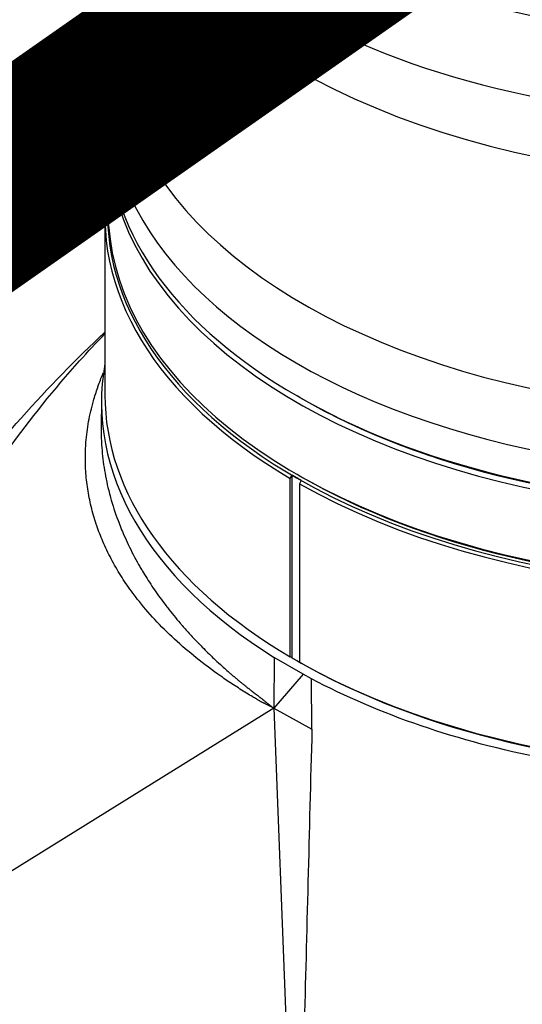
# Model space of a CAD drawing. Header units: millimetres. Extents: x 0 to 7374, y 0 to 4200.
# Tile 646 of 656: x 4693 to 4731, y 3562 to 3637. Entities that reach past the tile are written whole.
import ezdxf

# ---------------------------------------------------------------- set-up
doc = ezdxf.new("R2010")
doc.units = ezdxf.units.MM
doc.header["$LTSCALE"] = 0.2
doc.layers.add('01_Object Line', color=4, linetype='Continuous')
doc.layers.add('14_Mark', color=7, linetype='Continuous', true_color=0xe03c31)

# ---------------------------------------------------------------- blocks, each defined once
blk = doc.blocks.new('A$C90bc888d')
for p, q in [((196.952, 1817.298), (188.705, 1812.536)), ((188.705, 1812.536), (194.818, 1809.27)), ((196.376, 1809.003), (196.376, 1811.476)), ((196.376, 1808.513), (196.376, 1803.043)), ((196.126, 1802.634), (196.126, 1789.08)), ((195.866, 1788.685), (195.843, 1786.575)), ((210.94, 1788.876), (210.728, 1788.999)), ((210.199, 1782.733), (210.339, 1782.975)), ((210.199, 1769.179), (210.199, 1782.733)), ((210.339, 1769.099), (210.339, 1782.975)), ((210.94, 1782.916), (210.728, 1783.038)), ((211.046, 1782.567), (210.906, 1782.325)), ((210.906, 1782.325), (210.906, 1768.771)), ((208.981, 1769.129), (208.952, 1765.275)), ((211.196, 1767.85), (208.981, 1769.129)), ((210.339, 1769.099), (210.199, 1769.179)), ((210.906, 1768.771), (211.046, 1768.691)), ((211.196, 1767.85), (208.952, 1765.275)), ((211.825, 1767.505), (211.196, 1767.85)), ((211.853, 1763.684), (211.825, 1767.505)), ((208.952, 1765.275), (173.938, 1743.519)), ((208.952, 1765.275), (210.728, 1719.76)), ((208.952, 1765.275), (211.853, 1763.684))]:
    blk.add_line(p, q)
for centre, major_axis, ratio, start_param, end_param in [((245.376, 1845.092), (-50, 0), 0.57735, 5.497787, 10.210176), ((245.376, 1838.968), (50, 0), 0.57735, 3.141593, 6.283185), ((245.376, 1833.808), (-48.975, 0), 0.57735, 0.237759, 2.903833), ((245.376, 1815.708), (-48.317, 0), 0.57735, 6.092297, 9.615666), ((245.376, 1811.476), (-49, 0), 0.57735, 0, 3.141593), ((194.818, 1768.882), (24.733, 42.838), 0.57735, 0.785399, 0.795387), ((194.818, 1809.331), (-0.25, -0.433), 0.57735, 0.663484, 2.201549), ((194.818, 1768.882), (24.733, 42.838), 0.57735, 0.775409, 0.785397), ((245.376, 1808.513), (-49, 0), 0.57735, 6.274527, 8.629176), ((245.376, 1809.003), (49, 0), 0.57735, 3.141593, 6.283185), ((196.232, 1808.514), (-0.25, -0.433), 0.57735, 5.502851, 7.487828), ((196.586, 1767.933), (-24.375, -42.219), 0.57735, 3.933072, 6.283185), ((198.707, 1766.708), (24.375, 42.219), 0.57735, 0.855263, 2.32542), ((245.376, 1802.634), (-49.25, 0), 0.57735, 6.182384, 7.058431), ((245.376, 1802.634), (49.25, 0), 0.57735, 3.937143, 6.383987), ((245.376, 1802.798), (-49.05, 0), 0.57735, 6.238029, 7.068583), ((245.376, 1802.798), (49.05, 0), 0.57735, 3.926991, 6.328342), ((245.376, 1803.043), (-49, 0), 0.57735, 0, 2.34599), ((245.376, 1788.509), (-49.511, 0), 0.57735, 6.180393, 7.028178), ((245.376, 1789.08), (-49.25, 0), 0.57735, 0, 0.775246), ((245.376, 1789.08), (49.25, 0), 0.57735, 3.937143, 6.283185), ((245.376, 1808.758), (48.7, 0), 0.57735, 3.926991, 5.497787), ((245.376, 1808.758), (-48.7, 0), 0.57735, 0.785398, 2.348006), ((208.607, 1760.993), (21.75, 37.672), 0.57735, 1.256636, 1.256642), ((210.693, 1742.72), (24.527, -42.482), 0.57735, 2.356195, 2.366388), ((210.693, 1742.72), (24.527, -42.482), 0.57735, 2.346001, 2.356194), ((245.376, 1802.798), (48.7, 0), 0.57735, 3.926991, 5.489599), ((245.359, 1783.695), (-49.453, 4.239), 0.603596, 0.341183, 0.392394), ((210.693, 1808.945), (-24.527, 42.482), 0.57735, 2.346001, 2.356194), ((210.693, 1808.945), (-24.527, 42.482), 0.57735, 2.356195, 2.366388), ((245.376, 1788.917), (49.05, 0), 0.57735, 3.927082, 5.497787)]:
    blk.add_ellipse(centre, major_axis=major_axis, ratio=ratio, start_param=start_param, end_param=end_param)
for points, knots in [([(197.937, 1821.001), (197.736, 1820.401), (197.553, 1819.792), (197.224, 1818.557), (197.078, 1817.931), (196.826, 1816.665), (196.719, 1816.025), (196.549, 1814.736), (196.484, 1814.087), (196.398, 1812.784), (196.376, 1812.13), (196.376, 1811.476)], [2.1653066, 2.1653066, 2.1653066, 2.1653066, 2.2034842, 2.2034842, 2.2416618, 2.2416618, 2.2798393, 2.2798393, 2.3180169, 2.3180169, 2.3561945, 2.3561945, 2.3561945, 2.3561945]), ([(195.879, 1808.308), (195.643, 1808.434), (195.408, 1808.56), (194.938, 1808.813), (194.703, 1808.94), (194.469, 1809.066)], [-0.2000617, -0.2000617, -0.2000617, -0.2000617, -0.1000307, -0.1000307, -0.000001, -0.000001, -0.000001, -0.000001]), ([(195.167, 1809.47), (195.404, 1809.344), (195.641, 1809.219), (196.044, 1809.005), (196.211, 1808.916), (196.377, 1808.828)], [0.000001, 0.000001, 0.000001, 0.000001, 0.1000307, 0.1000307, 0.1705539, 0.1705539, 0.1705539, 0.1705539]), ([(161.267, 1749.583), (161.453, 1754.981), (162.537, 1760.807), (166.347, 1772.52), (168.995, 1778.29), (175.397, 1788.927), (179.046, 1793.736), (186.035, 1801.056), (189.203, 1803.811), (193.584, 1806.891), (194.731, 1807.632), (195.879, 1808.308)], [0.000001, 0.000001, 0.000001, 0.000001, 1.945677, 1.945677, 3.843262, 3.843262, 5.660406, 5.660406, 7.035769, 7.035769, 7.520212, 7.520212, 7.520212, 7.520212]), ([(164.252, 1748.04), (164.557, 1748.04), (164.83, 1748.134), (165.814, 1748.688), (166.529, 1749.659), (168.838, 1753.757), (170.687, 1758.146), (176.335, 1768.84), (179.524, 1774.102), (186.889, 1784.212), (190.985, 1788.953), (195.577, 1793.334), (195.851, 1793.592), (196.126, 1793.848)], [-8.94703, -8.94703, -8.94703, -8.94703, -8.612825, -8.612825, -7.578889, -7.578889, -5.56052, -5.56052, -3.724621, -3.724621, -1.874152, -1.874152, -1.756743, -1.756743, -1.756743, -1.756743]), ([(173.938, 1743.519), (173.946, 1748.786), (174.854, 1754.531), (178.324, 1766.161), (180.828, 1771.956), (186.919, 1782.602), (190.388, 1787.42), (194.832, 1792.366), (195.475, 1793.055), (196.126, 1793.727)], [0, 0, 0, 0, 1.933492, 1.933492, 3.830961, 3.830961, 5.611423, 5.611423, 5.908063, 5.908063, 5.908063, 5.908063]), ([(195.598, 1789.703), (195.615, 1789.75), (195.632, 1789.797), (195.649, 1789.845), (195.764, 1790.159), (195.888, 1790.473), (196.022, 1790.786)], [0.31431493, 0.31431493, 0.31431493, 0.31431493, 0.31595825, 0.31595825, 0.31595825, 0.3268777, 0.3268777, 0.3268777, 0.3268777]), ([(197.339, 1775.344), (197.074, 1775.766), (196.827, 1776.194), (196.599, 1776.626), (196.372, 1777.057), (196.163, 1777.493), (195.974, 1777.933), (195.803, 1778.332), (195.648, 1778.735), (195.509, 1779.14), (195.495, 1779.179), (195.482, 1779.219), (195.468, 1779.259), (195.32, 1779.702), (195.191, 1780.148), (195.082, 1780.597), (194.974, 1781.044), (194.885, 1781.494), (194.816, 1781.945), (194.748, 1782.395), (194.699, 1782.846), (194.67, 1783.298), (194.657, 1783.503), (194.648, 1783.709), (194.643, 1783.915), (194.639, 1784.104), (194.638, 1784.293), (194.641, 1784.483), (194.645, 1784.815), (194.66, 1785.147), (194.686, 1785.48), (194.728, 1786.004), (194.795, 1786.528), (194.89, 1787.052), (194.984, 1787.575), (195.105, 1788.098), (195.253, 1788.619), (195.35, 1788.963), (195.459, 1789.307), (195.579, 1789.649), (195.585, 1789.667), (195.592, 1789.685), (195.598, 1789.703)], [0.1464651, 0.1464651, 0.1464651, 0.1464651, 0.1623285, 0.1623285, 0.1623285, 0.1781548, 0.1781548, 0.1781548, 0.1925257, 0.1925257, 0.1925257, 0.1939324, 0.1939324, 0.1939324, 0.2096337, 0.2096337, 0.2096337, 0.2252871, 0.2252871, 0.2252871, 0.2408745, 0.2408745, 0.2408745, 0.2479503, 0.2479503, 0.2479503, 0.2544659, 0.2544659, 0.2544659, 0.2658726, 0.2658726, 0.2658726, 0.2838489, 0.2838489, 0.2838489, 0.3018277, 0.3018277, 0.3018277, 0.3136971, 0.3136971, 0.3136971, 0.3143149, 0.3143149, 0.3143149, 0.3143149]), ([(195.843, 1786.575), (195.839, 1786.146), (195.849, 1785.717), (195.91, 1784.711), (195.972, 1784.135), (196.15, 1782.978), (196.267, 1782.397), (196.456, 1781.64), (196.502, 1781.464), (196.712, 1780.705), (196.902, 1780.122), (197.26, 1779.165), (197.411, 1778.791), (197.678, 1778.178), (197.787, 1777.94), (197.901, 1777.702)], [0.75466173, 0.75466173, 0.75466173, 0.75466173, 0.76887034, 0.76887034, 0.78778256, 0.78778256, 0.80675969, 0.80675969, 0.8125, 0.8125, 0.83152246, 0.83152246, 0.84375, 0.84375, 0.85156557, 0.85156557, 0.85156557, 0.85156557]), ([(198.686, 1776.197), (198.743, 1776.096), (198.801, 1775.996), (198.859, 1775.898), (198.917, 1775.797), (198.976, 1775.698), (199.034, 1775.602), (199.04, 1775.591), (199.047, 1775.581), (199.053, 1775.57), (199.288, 1775.182), (199.536, 1774.793), (199.8, 1774.403), (200.062, 1774.016), (200.339, 1773.628), (200.631, 1773.24), (200.719, 1773.123), (200.808, 1773.006), (200.899, 1772.889), (201.198, 1772.503), (201.511, 1772.118), (201.841, 1771.732), (201.894, 1771.669), (201.948, 1771.607), (202.003, 1771.544), (202.197, 1771.32), (202.397, 1771.096), (202.602, 1770.872), (202.704, 1770.76), (202.808, 1770.649), (202.913, 1770.537), (202.943, 1770.505), (202.976, 1770.47), (203.009, 1770.435), (203.042, 1770.4), (203.076, 1770.365), (203.108, 1770.332), (203.143, 1770.295), (203.177, 1770.26), (203.206, 1770.229), (203.215, 1770.22), (203.224, 1770.211), (203.232, 1770.202), (203.357, 1770.073), (203.49, 1769.938), (203.63, 1769.797), (203.768, 1769.658), (203.914, 1769.514), (204.068, 1769.365), (204.172, 1769.265), (204.279, 1769.162), (204.39, 1769.056), (204.55, 1768.905), (204.718, 1768.749), (204.894, 1768.588), (204.962, 1768.526), (205.032, 1768.463), (205.102, 1768.399), (205.229, 1768.285), (205.36, 1768.169), (205.495, 1768.051), (205.562, 1767.992), (205.631, 1767.932), (205.7, 1767.872), (205.735, 1767.842), (205.77, 1767.812), (205.805, 1767.782), (205.82, 1767.769), (205.838, 1767.753), (205.856, 1767.738), (205.876, 1767.721), (205.895, 1767.705), (205.906, 1767.696), (205.909, 1767.693), (205.911, 1767.692), (205.912, 1767.69), (205.946, 1767.662), (205.987, 1767.627), (206.036, 1767.585), (206.086, 1767.543), (206.144, 1767.495), (206.209, 1767.44), (206.275, 1767.385), (206.349, 1767.323), (206.431, 1767.256), (206.488, 1767.209), (206.547, 1767.161), (206.61, 1767.11), (206.668, 1767.062), (206.729, 1767.012), (206.795, 1766.96), (206.858, 1766.909), (206.924, 1766.856), (206.996, 1766.799), (207.063, 1766.746), (207.134, 1766.689), (207.211, 1766.63), (207.267, 1766.585), (207.326, 1766.539), (207.389, 1766.491), (207.432, 1766.457), (207.473, 1766.426), (207.512, 1766.395), (207.553, 1766.364), (207.592, 1766.334), (207.629, 1766.306), (207.646, 1766.292), (207.663, 1766.279), (207.68, 1766.267), (207.716, 1766.239), (207.75, 1766.213), (207.783, 1766.188), (207.789, 1766.183), (207.795, 1766.179), (207.801, 1766.174), (207.835, 1766.148), (207.867, 1766.124), (207.896, 1766.101), (207.9, 1766.099), (207.903, 1766.096), (207.906, 1766.094), (207.936, 1766.071), (207.964, 1766.05), (207.989, 1766.031), (208.018, 1766.009), (208.044, 1765.989), (208.066, 1765.971), (208.078, 1765.962), (208.09, 1765.953), (208.102, 1765.944), (208.114, 1765.935), (208.126, 1765.926), (208.135, 1765.918), (208.146, 1765.909), (208.155, 1765.903), (208.158, 1765.9), (208.163, 1765.896), (208.164, 1765.895), (208.179, 1765.883), (208.193, 1765.872), (208.214, 1765.855), (208.241, 1765.832), (208.246, 1765.828), (208.251, 1765.824), (208.256, 1765.819), (208.278, 1765.802), (208.303, 1765.782), (208.331, 1765.759), (208.345, 1765.747), (208.36, 1765.735), (208.376, 1765.722), (208.392, 1765.709), (208.413, 1765.692), (208.435, 1765.674), (208.444, 1765.667), (208.453, 1765.659), (208.463, 1765.652), (208.482, 1765.636), (208.501, 1765.621), (208.517, 1765.608), (208.527, 1765.6), (208.536, 1765.593), (208.543, 1765.587), (208.581, 1765.556), (208.619, 1765.526), (208.655, 1765.498), (208.707, 1765.457), (208.756, 1765.419), (208.803, 1765.384), (208.855, 1765.345), (208.905, 1765.308), (208.952, 1765.275)], [0.8679583, 0.8679583, 0.8679583, 0.8679583, 0.8712576, 0.8712576, 0.8712576, 0.8746229, 0.8746229, 0.8746229, 0.875, 0.875, 0.875, 0.8886334, 0.8886334, 0.8886334, 0.9021671, 0.9021671, 0.9021671, 0.90625, 0.90625, 0.90625, 0.9196893, 0.9196893, 0.9196893, 0.921875, 0.921875, 0.921875, 0.9296875, 0.9296875, 0.9296875, 0.9335937, 0.9335937, 0.9335937, 0.9347259, 0.9347259, 0.9347259, 0.9358596, 0.9358596, 0.9358596, 0.9371085, 0.9371085, 0.9371085, 0.9375, 0.9375, 0.9375, 0.9433981, 0.9433981, 0.9433981, 0.949206, 0.949206, 0.949206, 0.953125, 0.953125, 0.953125, 0.9587541, 0.9587541, 0.9587541, 0.9609375, 0.9609375, 0.9609375, 0.9648437, 0.9648437, 0.9648437, 0.9667969, 0.9667969, 0.9667969, 0.9677734, 0.9677734, 0.9677734, 0.968175, 0.968175, 0.968175, 0.9686394, 0.9686394, 0.9686394, 0.96875, 0.96875, 0.96875, 0.9713066, 0.9713066, 0.9713066, 0.9739346, 0.9739346, 0.9739346, 0.9765625, 0.9765625, 0.9765625, 0.9783835, 0.9783835, 0.9783835, 0.9800799, 0.9800799, 0.9800799, 0.9817089, 0.9817089, 0.9817089, 0.9832413, 0.9832413, 0.9832413, 0.984375, 0.984375, 0.984375, 0.9851538, 0.9851538, 0.9851538, 0.9859531, 0.9859531, 0.9859531, 0.9863281, 0.9863281, 0.9863281, 0.987151, 0.987151, 0.987151, 0.9873047, 0.9873047, 0.9873047, 0.9881847, 0.9881847, 0.9881847, 0.9882812, 0.9882812, 0.9882812, 0.9891888, 0.9891888, 0.9891888, 0.9902344, 0.9902344, 0.9902344, 0.9907732, 0.9907732, 0.9907732, 0.9913333, 0.9913333, 0.9913333, 0.9920017, 0.9920017, 0.9920017, 0.9930513, 0.9930513, 0.9930513, 0.99398, 0.99398, 0.99398, 0.9941406, 0.9941406, 0.9941406, 0.994795, 0.994795, 0.994795, 0.9951172, 0.9951172, 0.9951172, 0.9954607, 0.9954607, 0.9954607, 0.9956055, 0.9956055, 0.9956055, 0.995912, 0.995912, 0.995912, 0.9960937, 0.9960937, 0.9960937, 0.9970703, 0.9970703, 0.9970703, 0.9984527, 0.9984527, 0.9984527, 0.9999986, 0.9999986, 0.9999986, 0.9999986]), ([(198.265, 1773.992), (198.257, 1774.003), (198.249, 1774.013), (198.242, 1774.024), (197.954, 1774.413), (197.682, 1774.807), (197.427, 1775.206), (197.397, 1775.252), (197.368, 1775.298), (197.339, 1775.344)], [0.12930073, 0.12930073, 0.12930073, 0.12930073, 0.12970615, 0.12970615, 0.12970615, 0.14473277, 0.14473277, 0.14473277, 0.14646511, 0.14646511, 0.14646511, 0.14646511]), ([(208.952, 1765.275), (208.928, 1765.287), (208.905, 1765.3), (208.882, 1765.312), (208.862, 1765.323), (208.842, 1765.333), (208.822, 1765.344), (208.804, 1765.353), (208.786, 1765.363), (208.768, 1765.372), (208.751, 1765.381), (208.735, 1765.39), (208.718, 1765.398), (208.699, 1765.408), (208.68, 1765.418), (208.66, 1765.428), (208.646, 1765.436), (208.631, 1765.443), (208.617, 1765.451), (208.611, 1765.454), (208.606, 1765.456), (208.601, 1765.459), (208.563, 1765.478), (208.525, 1765.497), (208.487, 1765.516), (208.458, 1765.53), (208.429, 1765.544), (208.399, 1765.558), (208.341, 1765.586), (208.282, 1765.613), (208.223, 1765.641), (208.196, 1765.654), (208.17, 1765.667), (208.144, 1765.679), (208.105, 1765.698), (208.067, 1765.718), (208.028, 1765.738), (208.016, 1765.745), (208.004, 1765.751), (207.992, 1765.758), (207.963, 1765.774), (207.934, 1765.79), (207.905, 1765.807), (207.891, 1765.815), (207.877, 1765.823), (207.864, 1765.831), (207.829, 1765.851), (207.794, 1765.872), (207.759, 1765.893), (207.751, 1765.897), (207.744, 1765.901), (207.737, 1765.906), (207.701, 1765.927), (207.665, 1765.948), (207.629, 1765.97), (207.538, 1766.024), (207.448, 1766.078), (207.358, 1766.131), (207.2, 1766.225), (207.043, 1766.319), (206.888, 1766.414), (206.551, 1766.621), (206.22, 1766.831), (205.895, 1767.045), (205.879, 1767.055), (205.863, 1767.066), (205.847, 1767.076), (205.538, 1767.28), (205.234, 1767.486), (204.936, 1767.695), (204.288, 1768.15), (203.665, 1768.617), (203.07, 1769.094), (202.495, 1769.555), (201.945, 1770.027), (201.422, 1770.51), (200.363, 1771.487), (199.415, 1772.508), (198.587, 1773.569), (198.477, 1773.709), (198.37, 1773.85), (198.265, 1773.992)], [0.0000012, 0.0000012, 0.0000012, 0.0000012, 0.0006634, 0.0006634, 0.0006634, 0.0012352, 0.0012352, 0.0012352, 0.0017554, 0.0017554, 0.0017554, 0.0022298, 0.0022298, 0.0022298, 0.0027873, 0.0027873, 0.0027873, 0.0032053, 0.0032053, 0.0032053, 0.0033621, 0.0033621, 0.0033621, 0.0044596, 0.0044596, 0.0044596, 0.0053076, 0.0053076, 0.0053076, 0.0070263, 0.0070263, 0.0070263, 0.0077993, 0.0077993, 0.0077993, 0.0089283, 0.0089283, 0.0089283, 0.009286, 0.009286, 0.009286, 0.010136, 0.010136, 0.010136, 0.010538, 0.010538, 0.010538, 0.0115703, 0.0115703, 0.0115703, 0.01179, 0.01179, 0.01179, 0.0128504, 0.0128504, 0.0128504, 0.0155461, 0.0155461, 0.0155461, 0.0202733, 0.0202733, 0.0202733, 0.030516, 0.030516, 0.030516, 0.0310127, 0.0310127, 0.0310127, 0.0407587, 0.0407587, 0.0407587, 0.0619372, 0.0619372, 0.0619372, 0.0824093, 0.0824093, 0.0824093, 0.1238262, 0.1238262, 0.1238262, 0.1293007, 0.1293007, 0.1293007, 0.1293007]), ([(279.988, 1768.117), (278.81, 1767.451), (277.573, 1766.818), (272.942, 1764.676), (269.274, 1763.39), (260.125, 1761.052), (254.523, 1760.248), (242.27, 1759.751), (235.719, 1760.237), (226.248, 1762.084), (223.111, 1762.916), (217.157, 1764.951), (214.372, 1766.15), (211.825, 1767.505)], [-7.494142, -7.494142, -7.494142, -7.494142, -7.003135, -7.003135, -5.729255, -5.729255, -4.02112, -4.02112, -2.068645, -2.068645, -1.039118, -1.039118, -0.000001, -0.000001, -0.000001, -0.000001]), ([(210.927, 1719.875), (212.033, 1720.513), (216.721, 1723.22), (228.846, 1730.22), (234.255, 1733.343), (246.49, 1740.407), (252.951, 1744.137), (263.681, 1750.332), (268.292, 1752.995), (275.292, 1757.036), (277.779, 1758.472), (280.063, 1759.791)], [-9.432798, -9.432798, -9.432798, -9.432798, -6.576721, -6.576721, -4.673593, -4.673593, -2.561903, -2.561903, -0.968932, -0.968932, -0.000001, -0.000001, -0.000001, -0.000001])]:
    blk.add_open_spline(points, degree=3, knots=knots)
blk.add_open_spline([(211.852, 1763.683), (211.646, 1755.836), (211.449, 1748.184), (211.257, 1740.724)], degree=3)
blk = doc.blocks.new('A$C2445ef60')
at = {"layer": '14_Mark', "const_width": 9.6}
blk.add_lwpolyline([(-54.89, -38.434), (0, 0)], dxfattribs=at)

msp = doc.modelspace()

# ---------------------------------------------------------------- block references
at = {"xscale": 1.5, "yscale": 1.5, "zscale": 1.5}
msp.add_blockref('A$C2445ef60', (4748.576, 3664.636), dxfattribs=at)
at = {"layer": '01_Object Line'}
msp.add_blockref('A$C90bc888d', (4503.2, 1819.544), dxfattribs=at)

doc.saveas('drawing.dxf')
